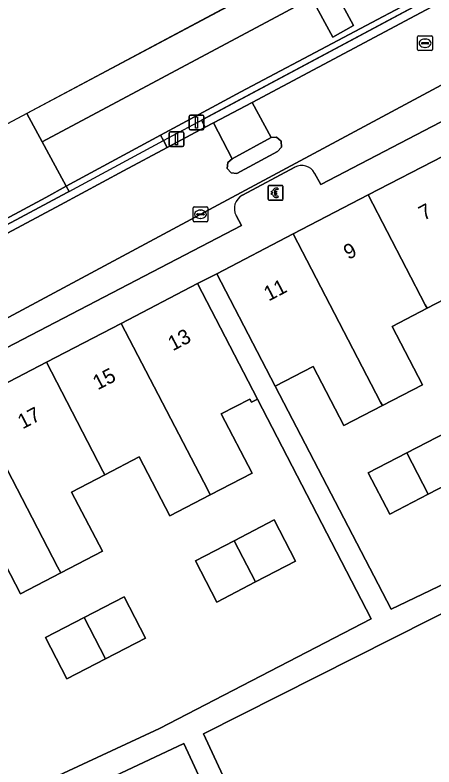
# Model space of a CAD drawing. Extents: x 159262 to 160143, y 383399 to 384319.
# Drawn here: x 159420.2 to 159448.4, y 384239.3 to 384290 of the extents above; entities that cross this region are included whole.
import ezdxf

# ---------------------------------------------------------------- set-up
doc = ezdxf.new("R2010")
doc.units = 0
for name, color, linetype in [('IMGEO_Berm_open', 7, 'Continuous'), ('IMGEO_Betaalautomaat', 7, 'Continuous'), ('IMGEO_Dek', 7, 'Continuous'), ('IMGEO_Erf', 7, 'Continuous'), ('IMGEO_Kolk', 7, 'Continuous'), ('IMGEO_Lichtmast', 7, 'Continuous'), ('IMGEO_Pand', 7, 'Continuous'), ('IMGEO_Pand_nummerreeks', 7, 'Continuous'), ('IMGEO_Parkeervlak_open', 7, 'Continuous'), ('IMGEO_Pijler', 7, 'Continuous'), ('IMGEO_Rijbaan_lokaal_open', 7, 'Continuous'), ('IMGEO_Rijbaan_regionaal_gesloten', 7, 'Continuous'), ('IMGEO_Rioolput', 7, 'Continuous'), ('IMGEO_Verkeerseiland_open', 7, 'Continuous'), ('IMGEO_Voetpad_open', 7, 'Continuous')]:
    doc.layers.add(name, color=color, linetype=linetype)

msp = doc.modelspace()

# ---------------------------------------------------------------- linework, layer by layer
at = {"layer": 'IMGEO_Berm_open'}
for points in [[(159491.36, 384314.274), (159491.161, 384314.634), (159490.788, 384314.434), (159484.438, 384311.028), (159483.205, 384310.367), (159482.698, 384310.074), (159481.376, 384309.31), (159480.117, 384308.71), (159479.855, 384308.569), (159464.216, 384300.192), (159448.468, 384291.784), (159435.406, 384284.854), (159433.442, 384283.79), (159429.983, 384281.917), (159423.629, 384278.478), (159423.819, 384278.126), (159430.178, 384281.556), (159433.217, 384283.18), (159480.051, 384308.213), (159482.507, 384309.525), (159484.046, 384310.348), (159490.989, 384314.076)], [(159423.246, 384277.236), (159427.486, 384279.521), (159430.427, 384281.088), (159430.178, 384281.556), (159429.983, 384281.917), (159423.629, 384278.478), (159423.819, 384278.126), (159423.689, 384278.056), (159389.884, 384259.976), (159387.412, 384258.533), (159387.644, 384258.15), (159390.341, 384259.651)]]:
    msp.add_lwpolyline(points, close=True, dxfattribs=at)
for points in [[(159423.689, 384278.056), (159423.819, 384278.126), (159423.629, 384278.478), (159422.254, 384277.734), (159411.634, 384272.028), (159389.631, 384260.66), (159388.083, 384259.739), (159380.122, 384255.107), (159371.368, 384250), (159363.349, 384245.322), (159360.8, 384243.819), (159348.417, 384236.517)], [(159341.593, 384231.271), (159342.013, 384230.78), (159343.599, 384232.135), (159345.104, 384233.347), (159346.698, 384234.564), (159348.347, 384235.672), (159355.233, 384239.748), (159361.148, 384243.2), (159372.799, 384250), (159387.412, 384258.533), (159389.884, 384259.976), (159423.689, 384278.056)]]:
    msp.add_lwpolyline(points, dxfattribs=at)
at = {"layer": 'IMGEO_Betaalautomaat'}
for p, q in [((159437.241, 384277.617), (159437.241, 384278.458)), ((159437.241, 384278.458), (159437.241, 384277.617)), ((159437.316, 384278.541), (159438.157, 384278.541)), ((159438.157, 384278.541), (159437.316, 384278.541)), ((159437.903, 384278.346), (159437.886, 384278.246)), ((159438.24, 384278.467), (159438.24, 384277.626)), ((159438.24, 384277.626), (159438.24, 384278.467)), ((159437.524, 384278.005), (159437.524, 384278.073)), ((159437.645, 384278.073), (159437.645, 384278.005)), ((159437.89, 384277.84), (159437.912, 384277.753)), ((159438.166, 384277.542), (159437.325, 384277.542)), ((159437.325, 384277.542), (159438.166, 384277.542))]:
    msp.add_line(p, q, dxfattribs=at)
for points in [[(159437.524, 384278.073), (159437.455, 384278.073), (159437.455, 384278.142), (159437.534, 384278.142)], [(159437.656, 384278.142), (159437.803, 384278.142), (159437.803, 384278.073), (159437.645, 384278.073)], [(159437.529, 384277.936), (159437.455, 384277.936), (159437.455, 384278.005), (159437.524, 384278.005)], [(159437.645, 384278.005), (159437.803, 384278.005), (159437.803, 384277.936), (159437.659, 384277.936)]]:
    msp.add_lwpolyline(points, dxfattribs=at)
for centre, radius, start, end in [((159437.319, 384278.464), 0.0779, 92.4484, 184.2845), ((159437.319, 384278.464), 0.0779, 92.4484, 184.2845), ((159437.817, 384278.066), 0.293, 73.014, 165.0139), ((159437.823, 384278.079), 0.179, 69.3236, 159.5683), ((159438.163, 384278.464), 0.0779, 2.4484, 94.2845), ((159438.163, 384278.464), 0.0779, 2.4484, 94.2845), ((159437.319, 384277.62), 0.0779, 182.4484, 274.2845), ((159437.319, 384277.62), 0.0779, 182.4484, 274.2845), ((159437.79, 384277.991), 0.267, 191.8096, 297.0389), ((159437.823, 384278.006), 0.179, 202.7625, 291.8693), ((159438.163, 384277.62), 0.0779, 272.4484, 4.2845), ((159438.163, 384277.62), 0.0779, 272.4484, 4.2845)]:
    msp.add_arc(centre, radius, start, end, dxfattribs=at)
at = {"layer": 'IMGEO_Dek'}
msp.add_lwpolyline([(159491.36, 384314.274), (159488.508, 384319.441), (159420.978, 384283.376), (159423.629, 384278.478), (159423.819, 384278.126), (159430.178, 384281.556), (159433.217, 384283.18), (159480.051, 384308.213), (159482.507, 384309.525), (159484.046, 384310.348), (159490.989, 384314.076)], close=True, dxfattribs=at)
at = {"layer": 'IMGEO_Erf'}
for points in [[(159468.152, 384281.018), (159465.693, 384279.742), (159467.884, 384275.522), (159465.181, 384274.119), (159462.415, 384272.683), (159460.344, 384276.673), (159458.058, 384275.487), (159455.753, 384274.29), (159457.774, 384270.397), (159455.027, 384268.971), (159452.37, 384267.592), (159450.345, 384271.494), (159447.95, 384270.251), (159445.594, 384269.028), (159447.636, 384265.095), (159444.939, 384263.696), (159442.338, 384262.346), (159440.273, 384266.325), (159437.717, 384264.998), (159445.528, 384249.965), (159467.775, 384260.622), (159476.41, 384265.103)], [(159450.736, 384259.125), (159448.039, 384257.725), (159445.437, 384256.374), (159443.992, 384259.159), (159446.593, 384260.509), (159449.29, 384261.909)], [(159432.342, 384253.233), (159434.944, 384254.584), (159437.639, 384255.984), (159439.085, 384253.2), (159436.391, 384251.801), (159433.788, 384250.449)], [(159422.224, 384248.05), (159424.826, 384249.401), (159427.521, 384250.801), (159428.967, 384248.017), (159426.273, 384246.618), (159423.67, 384245.266)]]:
    msp.add_lwpolyline(points, close=True, dxfattribs=at)
for points in [[(159413.417, 384234.259), (159429.914, 384241.934), (159444.184, 384249.322), (159436.516, 384264.134), (159436.112, 384263.924), (159436.004, 384264.132), (159434.082, 384263.133), (159436.159, 384259.138), (159433.339, 384257.673), (159430.611, 384256.255), (159428.546, 384260.229), (159426.23, 384259.025), (159423.988, 384257.86), (159426.061, 384253.871), (159423.26, 384252.415), (159420.536, 384250.999), (159418.476, 384254.964)], [(159459.143, 384239.003), (159461.437, 384240.053), (159464.173, 384241.301), (159464.299, 384241.358), (159464.374, 384241.393), (159467.151, 384242.681), (159468.98, 384238.739), (159471.56, 384239.877), (159465.887, 384252.041), (159460.71, 384249.54), (159458.422, 384254.443), (159432.891, 384241.57), (159440.303, 384225.576)], [(159439.011, 384224.828), (159431.549, 384240.913), (159425.789, 384238.182)]]:
    msp.add_lwpolyline(points, dxfattribs=at)
at = {"layer": 'IMGEO_Kolk'}
for p, q in [((159432.249, 384277.09), (159433.101, 384277.09)), ((159432.174, 384276.164), (159432.174, 384277.016)), ((159432.433, 384276.584), (159432.433, 384276.596)), ((159432.476, 384276.633), (159432.874, 384276.633)), ((159432.662, 384276.87), (159432.687, 384276.87)), ((159432.917, 384276.596), (159432.917, 384276.584)), ((159433.175, 384277.016), (159433.175, 384276.164)), ((159433.101, 384276.09), (159432.249, 384276.09)), ((159432.871, 384276.547), (159432.473, 384276.547)), ((159432.685, 384276.31), (159432.66, 384276.31))]:
    msp.add_line(p, q, dxfattribs=at)
for points in [[(159432.249, 384277.09), (159433.101, 384277.09)], [(159432.174, 384276.164), (159432.174, 384277.016)], [(159433.175, 384277.016), (159433.175, 384276.164)], [(159433.101, 384276.09), (159432.249, 384276.09)]]:
    msp.add_lwpolyline(points, dxfattribs=at)
for centre, radius, start, end in [((159432.251, 384277.014), 0.0765, 91.552, 178.448), ((159432.251, 384277.014), 0.0765, 91.552, 178.448), ((159433.099, 384277.014), 0.0765, 1.552, 88.448), ((159433.099, 384277.014), 0.0765, 1.552, 88.448), ((159432.473, 384276.593), 0.0403, 85.8775, 175.7526), ((159432.47, 384276.583), 0.0366, 178.938, 274.7102), ((159432.874, 384276.59), 0.043, 264.8664, 352.4533), ((159432.878, 384276.595), 0.0386, 1.7309, 96.639), ((159432.251, 384276.166), 0.0765, 181.552, 268.448), ((159432.251, 384276.166), 0.0765, 181.552, 268.448), ((159433.099, 384276.166), 0.0765, 271.552, 358.448), ((159433.099, 384276.166), 0.0765, 271.552, 358.448)]:
    msp.add_arc(centre, radius, start, end, dxfattribs=at)
for centre, major_axis, ratio, start_param, end_param in [((159432.661, 384276.59), (-0.387, 0.002), 0.722429, 4.712389, 7.853982), ((159432.686, 384276.59), (-0.39, 0.002), 0.717154, 1.570796, 4.712389)]:
    msp.add_ellipse(centre, major_axis=major_axis, ratio=ratio, start_param=start_param, end_param=end_param, dxfattribs=at)
at = {"layer": 'IMGEO_Lichtmast'}
for p, q in [((159431.913, 384282.378), (159431.913, 384283.178)), ((159431.913, 384283.178), (159431.913, 384282.378)), ((159432.013, 384283.278), (159432.803, 384283.278)), ((159432.803, 384283.278), (159432.013, 384283.278)), ((159432.903, 384283.178), (159432.903, 384282.378)), ((159432.903, 384282.378), (159432.903, 384283.178)), ((159430.666, 384282.159), (159431.456, 384282.159)), ((159431.456, 384282.159), (159430.666, 384282.159)), ((159432.803, 384282.278), (159432.013, 384282.278)), ((159432.013, 384282.278), (159432.803, 384282.278)), ((159430.566, 384281.259), (159430.566, 384282.059)), ((159430.566, 384282.059), (159430.566, 384281.259)), ((159431.556, 384282.059), (159431.556, 384281.259)), ((159431.556, 384281.259), (159431.556, 384282.059)), ((159431.456, 384281.159), (159430.666, 384281.159)), ((159430.666, 384281.159), (159431.456, 384281.159))]:
    msp.add_line(p, q, dxfattribs=at)
for points in [[(159432.333, 384283.153), (159432.483, 384283.153), (159432.483, 384282.403), (159432.333, 384282.403), (159432.333, 384283.153)], [(159430.986, 384282.034), (159431.136, 384282.034), (159431.136, 384281.284), (159430.986, 384281.284), (159430.986, 384282.034)]]:
    msp.add_lwpolyline(points, dxfattribs=at)
for centre, start, end in [((159432.013, 384283.178), 90, 180), ((159432.013, 384283.178), 90, 180), ((159432.803, 384283.178), 0, 90), ((159432.803, 384283.178), 360, 90), ((159430.666, 384282.059), 90, 180), ((159430.666, 384282.059), 90, 180), ((159431.456, 384282.059), 0, 90), ((159431.456, 384282.059), 360, 90), ((159432.013, 384282.378), 180, 270), ((159432.013, 384282.378), 180, 270), ((159432.803, 384282.378), 270, 0), ((159432.803, 384282.378), 270, 0), ((159430.666, 384281.259), 180, 270), ((159430.666, 384281.259), 180, 270), ((159431.456, 384281.259), 270, 0), ((159431.456, 384281.259), 270, 0)]:
    msp.add_arc(centre, 0.1, start, end, dxfattribs=at)
at = {"layer": 'IMGEO_Pand'}
for points in [[(159449.032, 384280.52), (159443.982, 384277.894), (159447.829, 384270.484), (159447.95, 384270.251), (159450.345, 384271.494), (159452.37, 384267.592), (159455.027, 384268.971), (159454.944, 384269.131)], [(159447.95, 384270.251), (159447.829, 384270.484), (159443.982, 384277.894), (159438.932, 384275.268), (159444.816, 384263.933), (159444.939, 384263.696), (159447.636, 384265.095), (159445.594, 384269.028)], [(159444.939, 384263.696), (159444.816, 384263.933), (159438.932, 384275.268), (159433.775, 384272.585), (159437.717, 384264.998), (159440.273, 384266.325), (159442.338, 384262.346)], [(159427.328, 384269.238), (159433.165, 384258.008), (159433.339, 384257.673), (159436.159, 384259.138), (159434.082, 384263.133), (159436.004, 384264.132), (159436.112, 384263.924), (159436.516, 384264.134), (159432.484, 384271.922)], [(159427.328, 384269.238), (159422.285, 384266.614), (159426.104, 384259.267), (159426.23, 384259.025), (159428.546, 384260.229), (159430.611, 384256.255), (159433.339, 384257.673), (159433.165, 384258.008)], [(159426.23, 384259.025), (159426.104, 384259.267), (159422.285, 384266.614), (159417.244, 384263.99), (159423.047, 384252.825), (159423.26, 384252.415), (159426.061, 384253.871), (159423.988, 384257.86)], [(159417.244, 384263.99), (159412.201, 384261.366), (159416.043, 384253.974), (159416.155, 384253.757), (159418.476, 384254.964), (159420.536, 384250.999), (159423.26, 384252.415), (159423.047, 384252.825)], [(159448.039, 384257.725), (159450.736, 384259.125), (159449.29, 384261.909), (159446.593, 384260.509)], [(159448.039, 384257.725), (159446.593, 384260.509), (159443.992, 384259.159), (159445.437, 384256.374)], [(159434.944, 384254.584), (159436.391, 384251.801), (159439.085, 384253.2), (159437.639, 384255.984)], [(159434.944, 384254.584), (159432.342, 384253.233), (159433.788, 384250.449), (159436.391, 384251.801)], [(159424.826, 384249.401), (159426.273, 384246.618), (159428.967, 384248.017), (159427.521, 384250.801)], [(159424.826, 384249.401), (159422.224, 384248.05), (159423.67, 384245.266), (159426.273, 384246.618)]]:
    msp.add_lwpolyline(points, close=True, dxfattribs=at)
at = {"layer": 'IMGEO_Parkeervlak_open'}
msp.add_lwpolyline([(159451.883, 384299.881), (159440.564, 384293.836), (159441.51, 384292.081), (159442.997, 384289.321), (159441.606, 384288.53), (159440.101, 384291.322), (159439.153, 384293.082), (159420.978, 384283.376), (159423.629, 384278.478), (159429.983, 384281.917), (159430.178, 384281.556), (159430.427, 384281.088), (159433.002, 384282.456), (159432.749, 384282.93), (159480.051, 384308.213), (159479.855, 384308.569), (159479.645, 384308.95), (159478.501, 384311.086), (159477.247, 384313.427), (159453.295, 384300.635), (159454.227, 384298.919), (159455.745, 384296.124), (159454.327, 384295.354), (159452.813, 384298.159)], close=True, dxfattribs=at)
for points in [[(159475.396, 384299.461), (159462.736, 384292.692), (159450.164, 384285.967), (159418.184, 384268.831), (159401.228, 384259.783), (159391.541, 384254.692), (159391.148, 384254.814), (159393.158, 384254.165)], [(159440.371, 384279.374), (159440.795, 384278.605), (159472.92, 384295.355)], [(159435.501, 384277.872), (159439.032, 384279.769)], [(159435.444, 384275.844), (159435.072, 384276.504)], [(159393.93, 384254.235), (159435.444, 384275.844)]]:
    msp.add_lwpolyline(points, dxfattribs=at)
for centre, radius, start, end in [((159439.497, 384278.878), 1.005, 29.5753, 117.553), ((159435.973, 384276.973), 1.016, 117.6896, 207.4879)]:
    msp.add_arc(centre, radius, start, end, dxfattribs=at)
at = {"layer": 'IMGEO_Pijler'}
msp.add_lwpolyline([(159440.564, 384293.836), (159439.153, 384293.082), (159440.101, 384291.322), (159441.606, 384288.53), (159442.997, 384289.321), (159441.51, 384292.081)], close=True, dxfattribs=at)
at = {"layer": 'IMGEO_Rijbaan_lokaal_open'}
for points in [[(159477.809, 384306.328), (159436.156, 384284.139), (159437.439, 384281.762), (159437.812, 384281.781), (159438.111, 384281.521), (159438.137, 384281.126), (159437.874, 384280.829), (159435.136, 384279.348), (159434.741, 384279.379), (159434.485, 384279.682), (159434.519, 384280.077), (159434.824, 384280.33), (159433.553, 384282.747), (159433.002, 384282.456), (159430.427, 384281.088), (159427.486, 384279.521), (159423.246, 384277.236), (159390.341, 384259.651)], [(159418.184, 384268.831), (159450.164, 384285.967), (159462.736, 384292.692), (159475.396, 384299.461), (159479.629, 384301.608)]]:
    msp.add_lwpolyline(points, dxfattribs=at)
msp.add_lwpolyline([(159436.156, 384284.139), (159433.553, 384282.747), (159434.824, 384280.33), (159437.439, 384281.762)], close=True, dxfattribs=at)
at = {"layer": 'IMGEO_Rijbaan_regionaal_gesloten'}
for points in [[(159489.531, 384317.589), (159488.508, 384319.441), (159420.978, 384283.376), (159422.005, 384281.479), (159446.472, 384294.563), (159460.499, 384302.052), (159474.585, 384309.589), (159488.719, 384317.155)], [(159491.161, 384314.634), (159489.531, 384317.589), (159488.719, 384317.155), (159474.585, 384309.589), (159460.499, 384302.052), (159446.472, 384294.563), (159422.005, 384281.479), (159423.629, 384278.478), (159429.983, 384281.917), (159433.442, 384283.79), (159435.406, 384284.854), (159448.468, 384291.784), (159464.216, 384300.192), (159479.855, 384308.569), (159480.117, 384308.71), (159481.376, 384309.31), (159482.698, 384310.074), (159483.205, 384310.367), (159484.438, 384311.028), (159490.788, 384314.434)], [(159358.087, 384248.64), (159359.142, 384246.764), (159360.8, 384243.819), (159363.349, 384245.322), (159371.368, 384250), (159380.122, 384255.107), (159388.083, 384259.739), (159389.631, 384260.66), (159411.634, 384272.028), (159422.254, 384277.734), (159423.629, 384278.478), (159420.978, 384283.376), (159380.58, 384261.801), (159375.924, 384259.314)]]:
    msp.add_lwpolyline(points, close=True, dxfattribs=at)
at = {"layer": 'IMGEO_Rioolput'}
for p, q in [((159447.319, 384287.698), (159447.319, 384288.55)), ((159447.394, 384288.624), (159448.246, 384288.624)), ((159447.807, 384288.404), (159447.832, 384288.404)), ((159448.32, 384288.55), (159448.32, 384287.698)), ((159447.578, 384288.118), (159447.578, 384288.13)), ((159448.016, 384288.081), (159447.618, 384288.081)), ((159447.621, 384288.167), (159448.019, 384288.167)), ((159447.83, 384287.844), (159447.805, 384287.844)), ((159448.062, 384288.13), (159448.062, 384288.118)), ((159448.246, 384287.624), (159447.394, 384287.624))]:
    msp.add_line(p, q, dxfattribs=at)
for points in [[(159447.319, 384287.698), (159447.319, 384288.55)], [(159447.394, 384288.624), (159448.246, 384288.624)], [(159448.32, 384288.55), (159448.32, 384287.698)], [(159448.246, 384287.624), (159447.394, 384287.624)]]:
    msp.add_lwpolyline(points, dxfattribs=at)
for centre, radius, start, end in [((159447.396, 384288.548), 0.0765, 91.552, 178.448), ((159447.396, 384288.548), 0.0765, 91.552, 178.448), ((159448.244, 384288.548), 0.0765, 1.552, 88.448), ((159448.244, 384288.548), 0.0765, 1.552, 88.448), ((159447.618, 384288.127), 0.0403, 85.8775, 175.7526), ((159447.615, 384288.117), 0.0366, 178.938, 274.7102), ((159448.019, 384288.124), 0.043, 264.8664, 352.4533), ((159448.023, 384288.129), 0.0386, 1.7309, 96.639), ((159447.396, 384287.7), 0.0765, 181.552, 268.448), ((159447.396, 384287.7), 0.0765, 181.552, 268.448), ((159448.244, 384287.7), 0.0765, 271.552, 358.448), ((159448.244, 384287.7), 0.0765, 271.552, 358.448)]:
    msp.add_arc(centre, radius, start, end, dxfattribs=at)
for centre, major_axis, ratio, start_param, end_param in [((159447.806, 384288.124), (-0.387, 0.002), 0.722429, 4.712389, 7.853982), ((159447.831, 384288.124), (-0.39, 0.002), 0.717154, 1.570796, 4.712389)]:
    msp.add_ellipse(centre, major_axis=major_axis, ratio=ratio, start_param=start_param, end_param=end_param, dxfattribs=at)
at = {"layer": 'IMGEO_Verkeerseiland_open'}
for points in [[(159477.809, 384306.328), (159480.275, 384307.55), (159480.385, 384307.605), (159480.345, 384307.679), (159480.051, 384308.213), (159432.749, 384282.93), (159433.002, 384282.456), (159433.553, 384282.747), (159436.156, 384284.139)], [(159437.439, 384281.762), (159434.824, 384280.33), (159434.519, 384280.077), (159434.485, 384279.682), (159434.741, 384279.379), (159435.136, 384279.348), (159437.874, 384280.829), (159438.137, 384281.126), (159438.111, 384281.521), (159437.812, 384281.781)]]:
    msp.add_lwpolyline(points, close=True, dxfattribs=at)
at = {"layer": 'IMGEO_Voetpad_open'}
for points in [[(159390.833, 384250.255), (159391.947, 384250.825), (159397.074, 384253.494), (159402.116, 384256.117), (159407.159, 384258.742), (159412.201, 384261.366), (159417.244, 384263.99), (159422.285, 384266.614), (159427.328, 384269.238), (159432.484, 384271.922), (159433.775, 384272.585), (159438.932, 384275.268), (159443.982, 384277.894), (159449.032, 384280.52), (159454.082, 384283.147), (159459.132, 384285.773), (159464.271, 384288.446), (159465.907, 384289.302), (159483.724, 384298.576)], [(159472.92, 384295.355), (159440.795, 384278.605), (159440.371, 384279.374)], [(159494.353, 384265.476), (159467.549, 384251.929), (159464.666, 384257.632), (159478.609, 384264.679), (159470.008, 384281.352), (159468.641, 384284.002), (159465.907, 384289.302), (159464.271, 384288.446), (159468.152, 384281.018), (159476.41, 384265.103), (159467.775, 384260.622), (159445.528, 384249.965), (159437.717, 384264.998), (159433.775, 384272.585), (159432.484, 384271.922), (159436.516, 384264.134), (159444.184, 384249.322), (159429.914, 384241.934), (159413.417, 384234.259)], [(159439.032, 384279.769), (159435.501, 384277.872)], [(159435.072, 384276.504), (159435.444, 384275.844), (159393.93, 384254.235)], [(159440.303, 384225.576), (159432.891, 384241.57), (159458.422, 384254.443), (159463.6, 384256.944), (159465.887, 384252.041), (159471.56, 384239.877), (159473.004, 384236.805)], [(159425.789, 384238.182), (159431.549, 384240.913), (159439.011, 384224.828)]]:
    msp.add_lwpolyline(points, dxfattribs=at)
for centre, radius, start, end in [((159439.497, 384278.878), 1.005, 29.5753, 117.553), ((159435.973, 384276.973), 1.016, 117.6896, 207.4879)]:
    msp.add_arc(centre, radius, start, end, dxfattribs=at)

# ---------------------------------------------------------------- texts
at = {"layer": 'IMGEO_Pand_nummerreeks'}
for s, rotation, p in [('7', 27.4791, (159447.723, 384276.142)), ('9', 27.4785, (159442.651, 384273.505)), ('11', 27.4785, (159437.273, 384270.707)), ('13', 27.4942, (159430.812, 384267.354)), ('15', 27.4942, (159425.745, 384264.717)), ('17', 27.4942, (159420.678, 384262.08))]:
    msp.add_text(s, height=1, rotation=rotation, dxfattribs=at).set_placement(p)

doc.saveas('drawing.dxf')
